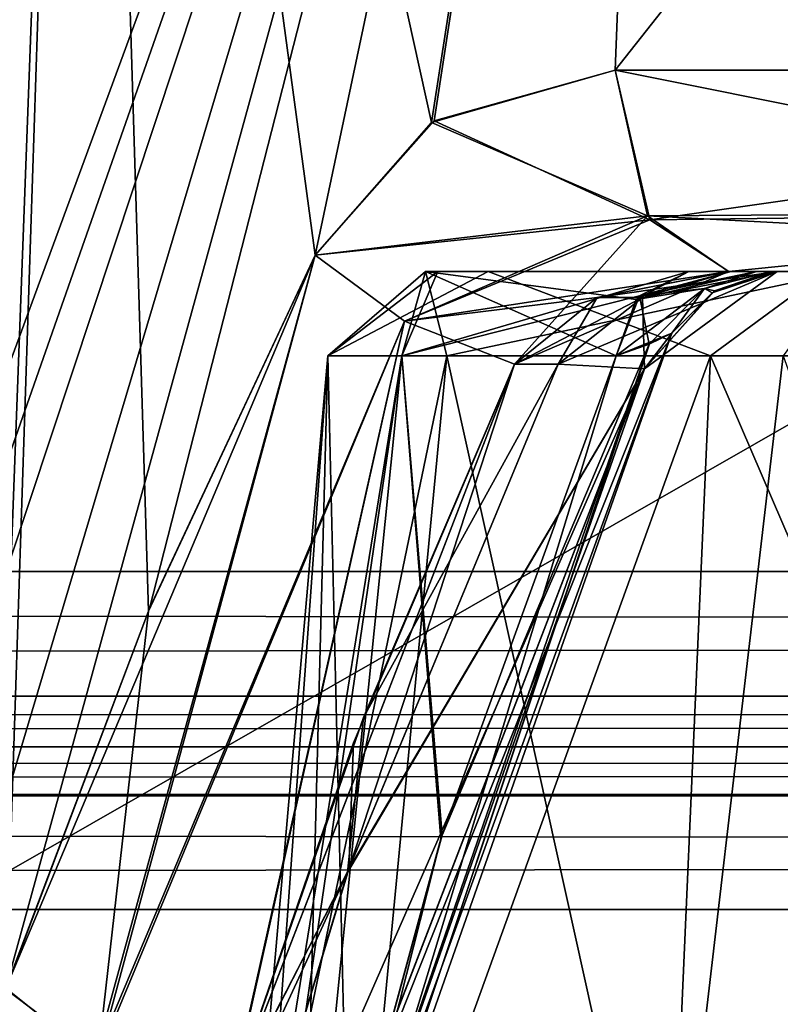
# Model space of a CAD drawing. Header units: inches. Extents: x -10 to 10, y -2.3 to 4.3.
# Tile 528 of 656: x -2.271 to -2.148, y -2.029 to -1.869. Entities that reach past the tile are written whole.
import ezdxf

# ---------------------------------------------------------------- set-up
doc = ezdxf.new("R2010")
doc.units = ezdxf.units.IN
doc.header["$LTSCALE"] = 65.185185
doc.header["$MEASUREMENT"] = 0
for name, color, linetype in [('100', 7, 'CONTINUOUS'), ('123', 7, 'CONTINUOUS'), ('12478', 7, 'CONTINUOUS'), ('12479', 7, 'CONTINUOUS'), ('12502', 7, 'CONTINUOUS'), ('12503', 7, 'CONTINUOUS'), ('28', 7, 'CONTINUOUS'), ('3832', 7, 'CONTINUOUS'), ('3908', 7, 'CONTINUOUS'), ('3909', 7, 'CONTINUOUS'), ('3912', 7, 'CONTINUOUS'), ('3913', 7, 'CONTINUOUS'), ('3914', 7, 'CONTINUOUS'), ('3915', 7, 'CONTINUOUS'), ('3921', 7, 'CONTINUOUS'), ('4267', 7, 'CONTINUOUS'), ('4268', 7, 'CONTINUOUS'), ('4269', 7, 'CONTINUOUS'), ('4270', 7, 'CONTINUOUS'), ('4271', 7, 'CONTINUOUS'), ('4272', 7, 'CONTINUOUS'), ('4273', 7, 'CONTINUOUS'), ('51', 7, 'CONTINUOUS'), ('5982', 7, 'CONTINUOUS'), ('5983', 7, 'CONTINUOUS'), ('5986', 7, 'CONTINUOUS'), ('5987', 7, 'CONTINUOUS'), ('5988', 7, 'CONTINUOUS'), ('5989', 7, 'CONTINUOUS'), ('5990', 7, 'CONTINUOUS'), ('5991', 7, 'CONTINUOUS'), ('5992', 7, 'CONTINUOUS'), ('6287', 7, 'CONTINUOUS'), ('6293', 7, 'CONTINUOUS'), ('6294', 7, 'CONTINUOUS'), ('6295', 7, 'CONTINUOUS'), ('6296', 7, 'CONTINUOUS'), ('8585', 7, 'CONTINUOUS'), ('8594', 7, 'CONTINUOUS')]:
    doc.layers.add(name, color=color, linetype=linetype)

msp = doc.modelspace()

# ---------------------------------------------------------------- linework, layer by layer
at = {"layer": '100', "linetype": 'CONTINUOUS'}
for points in [[(8.075, -1.95857, -4.05149), (8.075, -1.63343, -4.06853), (-8.075, -1.63343, -4.06853), (8.075, -1.95857, -4.05149)], [(8.075, -1.95857, -4.05149), (-8.075, -1.63343, -4.06853), (-8.075, -1.95857, -4.05149), (8.075, -1.95857, -4.05149)]]:
    msp.add_3dface(points, dxfattribs=at)
at = {"layer": '123', "linetype": 'CONTINUOUS'}
for points in [[(8.075, -1.97876, -4.04218), (8.075, -1.95857, -4.05149), (-8.075, -1.97876, -4.04218), (8.075, -1.97876, -4.04218)], [(8.075, -1.95857, -4.05149), (-8.075, -1.95857, -4.05149), (-8.075, -1.97876, -4.04218), (8.075, -1.95857, -4.05149)], [(8.075, -1.987, -4.02153), (8.075, -1.97876, -4.04218), (-8.075, -1.987, -4.02153), (8.075, -1.987, -4.02153)], [(-8.075, -1.987, -4.02153), (8.075, -1.97876, -4.04218), (-8.075, -1.97876, -4.04218), (-8.075, -1.987, -4.02153)]]:
    msp.add_3dface(points, dxfattribs=at)
at = {"layer": '12478', "linetype": 'CONTINUOUS'}
for points in [[(7.49489, -2.01331, 3.76638), (-7.49652, -2.08831, 3.77031), (-7.49489, -2.01331, 3.76638), (7.49489, -2.01331, 3.76638)], [(7.49489, -2.01331, 3.76638), (7.49652, -2.08831, 3.77031), (-7.49652, -2.08831, 3.77031), (7.49489, -2.01331, 3.76638)]]:
    msp.add_3dface(points, dxfattribs=at)
at = {"layer": '12479', "linetype": 'CONTINUOUS'}
for points in [[(-7.49488, -1.987, 3.79134), (7.49489, -1.99447, 3.77352), (-7.49489, -1.99512, 3.7729), (-7.49488, -1.987, 3.79134)], [(-7.49488, -1.987, 3.79134), (7.49488, -1.987, 3.79134), (7.49489, -1.99447, 3.77352), (-7.49488, -1.987, 3.79134)], [(7.49489, -1.99447, 3.77352), (7.49489, -2.01331, 3.76638), (-7.49489, -1.99512, 3.7729), (7.49489, -1.99447, 3.77352)], [(7.49489, -2.01331, 3.76638), (-7.49489, -2.01331, 3.76638), (-7.49489, -1.99512, 3.7729), (7.49489, -2.01331, 3.76638)]]:
    msp.add_3dface(points, dxfattribs=at)
at = {"layer": '12502', "linetype": 'CONTINUOUS'}
for points in [[(-7.49489, -2.01331, -3.76638), (-7.49652, -2.08831, -3.77031), (7.49652, -2.08831, -3.77031), (-7.49489, -2.01331, -3.76638)], [(-7.49489, -2.01331, -3.76638), (7.49652, -2.08831, -3.77031), (7.49489, -2.01331, -3.76638), (-7.49489, -2.01331, -3.76638)]]:
    msp.add_3dface(points, dxfattribs=at)
at = {"layer": '12503', "linetype": 'CONTINUOUS'}
for points in [[(7.49488, -1.987, -3.79134), (-7.49488, -1.987, -3.79134), (-7.49489, -1.99447, -3.77352), (7.49488, -1.987, -3.79134)], [(7.49488, -1.987, -3.79134), (-7.49489, -1.99447, -3.77352), (7.49489, -1.99512, -3.7729), (7.49488, -1.987, -3.79134)], [(-7.49489, -1.99447, -3.77352), (-7.49489, -2.01331, -3.76638), (7.49489, -1.99512, -3.7729), (-7.49489, -1.99447, -3.77352)], [(-7.49489, -2.01331, -3.76638), (7.49489, -2.01331, -3.76638), (7.49489, -1.99512, -3.7729), (-7.49489, -2.01331, -3.76638)]]:
    msp.add_3dface(points, dxfattribs=at)
at = {"layer": '28', "linetype": 'CONTINUOUS'}
for points in [[(8.075, -1.987, -4.02153), (-8.075, -1.987, -4.02153), (8.04453, -1.987, -3.97741), (8.075, -1.987, -4.02153)], [(8.04453, -1.987, -3.97741), (-8.075, -1.987, -4.02153), (7.97221, -1.987, -3.8272), (8.04453, -1.987, -3.97741)], [(7.97221, -1.987, -3.8272), (-8.075, -1.987, -4.02153), (7.49488, -1.987, -3.79134), (7.97221, -1.987, -3.8272)], [(7.49488, -1.987, -3.79134), (-8.075, -1.987, -4.02153), (-7.49488, -1.987, -3.79134), (7.49488, -1.987, -3.79134)], [(-8.075, -1.987, 4.02153), (8.075, -1.987, 4.02153), (-8.04453, -1.987, 3.97741), (-8.075, -1.987, 4.02153)], [(-8.04453, -1.987, 3.97741), (8.075, -1.987, 4.02153), (-7.97221, -1.987, 3.8272), (-8.04453, -1.987, 3.97741)], [(-7.97221, -1.987, 3.8272), (8.075, -1.987, 4.02153), (-7.49488, -1.987, 3.79134), (-7.97221, -1.987, 3.8272)], [(-7.49488, -1.987, 3.79134), (8.075, -1.987, 4.02153), (7.49488, -1.987, 3.79134), (-7.49488, -1.987, 3.79134)]]:
    msp.add_3dface(points, dxfattribs=at)
at = {"layer": '3832', "linetype": 'CONTINUOUS'}
for points in [[(-8.075, -1.95857, 4.05149), (-8.075, -1.63343, 4.06853), (8.075, -1.63343, 4.06853), (-8.075, -1.95857, 4.05149)], [(8.075, -1.95857, 4.05149), (-8.075, -1.95857, 4.05149), (8.075, -1.63343, 4.06853), (8.075, -1.95857, 4.05149)]]:
    msp.add_3dface(points, dxfattribs=at)
at = {"layer": '3908', "linetype": 'CONTINUOUS'}
msp.add_3dface([(-2.25896, -2.03755, -4.48313), (-2.28228, -2.08466, -4.46186), (-2.27329, -2.02604, -4.46951), (-2.25896, -2.03755, -4.48313)], dxfattribs=at)
at = {"layer": '3909', "linetype": 'CONTINUOUS'}
for points in [[(-2.18395, -1.925, -4.53546), (-2.21782, -2.00678, -4.49767), (-2.19098, -1.925, -4.53807), (-2.18395, -1.925, -4.53546)], [(-2.19098, -1.925, -4.53807), (-2.21782, -2.00678, -4.49767), (-2.21704, -1.98635, -4.50996), (-2.19098, -1.925, -4.53807)], [(-2.21782, -2.00678, -4.49767), (-2.23721, -2.04484, -4.48143), (-2.21704, -1.98635, -4.50996), (-2.21782, -2.00678, -4.49767)], [(-2.24504, -2.097, -4.45221), (-2.23721, -2.04484, -4.48143), (-2.21782, -2.00678, -4.49767), (-2.24504, -2.097, -4.45221)]]:
    msp.add_3dface(points, dxfattribs=at)
at = {"layer": '3912', "linetype": 'CONTINUOUS'}
for points in [[(-2.22868, -2.09388, -4.43851), (-2.23565, -2.09641, -4.44664), (-2.16556, -1.92, -4.50418), (-2.22868, -2.09388, -4.43851)], [(-2.16556, -1.92, -4.50418), (-2.23565, -2.09641, -4.44664), (-2.16996, -1.92578, -4.52209), (-2.16556, -1.92, -4.50418)], [(-2.22513, -2.08976, -4.42898), (-2.22868, -2.09388, -4.43851), (-2.16556, -1.92, -4.50418), (-2.22513, -2.08976, -4.42898)], [(-2.16916, -1.92173, -4.49588), (-2.22513, -2.08976, -4.42898), (-2.16556, -1.92, -4.50418), (-2.16916, -1.92173, -4.49588)], [(-2.17457, -1.92369, -4.48784), (-2.22513, -2.08976, -4.42898), (-2.16916, -1.92173, -4.49588), (-2.17457, -1.92369, -4.48784)], [(-2.22513, -2.08976, -4.42898), (-2.17457, -1.92369, -4.48784), (-2.20292, -2.00188, -4.45605), (-2.22513, -2.08976, -4.42898)], [(-2.24504, -2.097, -4.45221), (-2.21782, -2.00678, -4.49767), (-2.16996, -1.92578, -4.52209), (-2.24504, -2.097, -4.45221)], [(-2.23565, -2.09641, -4.44664), (-2.24504, -2.097, -4.45221), (-2.16996, -1.92578, -4.52209), (-2.23565, -2.09641, -4.44664)], [(-2.21782, -2.00678, -4.49767), (-2.18395, -1.925, -4.53546), (-2.16996, -1.92578, -4.52209), (-2.21782, -2.00678, -4.49767)], [(-2.22544, -2.08461, -4.41931), (-2.22513, -2.08976, -4.42898), (-2.20292, -2.00188, -4.45605), (-2.22544, -2.08461, -4.41931)]]:
    msp.add_3dface(points, dxfattribs=at)
at = {"layer": '3913', "linetype": 'CONTINUOUS'}
for points in [[(-2.16278, -1.91, -4.47867), (-2.17129, -1.91457, -4.48529), (-2.15599, -1.91, -4.48951), (-2.16278, -1.91, -4.47867)], [(-2.15599, -1.91, -4.48951), (-2.17129, -1.91457, -4.48529), (-2.15185, -1.91, -4.50071), (-2.15599, -1.91, -4.48951)], [(-2.15185, -1.91, -4.50071), (-2.17129, -1.91457, -4.48529), (-2.16025, -1.91275, -4.50283), (-2.15185, -1.91, -4.50071)], [(-2.17457, -1.92369, -4.48784), (-2.16556, -1.92, -4.50418), (-2.16025, -1.91275, -4.50283), (-2.17457, -1.92369, -4.48784)], [(-2.17129, -1.91457, -4.48529), (-2.17457, -1.92369, -4.48784), (-2.16025, -1.91275, -4.50283), (-2.17129, -1.91457, -4.48529)], [(-2.17457, -1.92369, -4.48784), (-2.16916, -1.92173, -4.49588), (-2.16556, -1.92, -4.50418), (-2.17457, -1.92369, -4.48784)]]:
    msp.add_3dface(points, dxfattribs=at)
at = {"layer": '3914', "linetype": 'CONTINUOUS'}
for points in [[(-2.2212, -1.92369, -4.352), (-2.20922, -1.92369, -4.42381), (-2.20539, -1.91, -4.33351), (-2.2212, -1.92369, -4.352)], [(-2.20194, -1.92369, -4.26172), (-2.2212, -1.92369, -4.352), (-2.20539, -1.91, -4.33351), (-2.20194, -1.92369, -4.26172)], [(-2.20922, -1.92369, -4.42381), (-2.17457, -1.92369, -4.48784), (-2.20539, -1.91, -4.33351), (-2.20922, -1.92369, -4.42381)], [(-2.17457, -1.92369, -4.48784), (-2.17129, -1.91457, -4.48529), (-2.20539, -1.91, -4.33351), (-2.17457, -1.92369, -4.48784)], [(-2.17129, -1.91457, -4.48529), (-2.16278, -1.91, -4.47867), (-2.20539, -1.91, -4.33351), (-2.17129, -1.91457, -4.48529)], [(-2.13754, -1.91, -4.1983), (-2.20194, -1.92369, -4.26172), (-2.20539, -1.91, -4.33351), (-2.13754, -1.91, -4.1983)], [(-2.14751, -1.92369, -4.18717), (-2.20194, -1.92369, -4.26172), (-2.13754, -1.91, -4.1983), (-2.14751, -1.92369, -4.18717)]]:
    msp.add_3dface(points, dxfattribs=at)
at = {"layer": '3915', "linetype": 'CONTINUOUS'}
for points in [[(-2.2212, -1.92369, -4.352), (-2.20194, -1.92369, -4.26172), (-2.23528, -2.08461, -4.352), (-2.2212, -1.92369, -4.352)], [(-2.23281, -2.08461, -4.38601), (-2.2212, -1.92369, -4.352), (-2.23528, -2.08461, -4.352), (-2.23281, -2.08461, -4.38601)], [(-2.23528, -2.08461, -4.352), (-2.20194, -1.92369, -4.26172), (-2.21737, -2.08461, -4.26196), (-2.23528, -2.08461, -4.352)], [(-2.22544, -2.08461, -4.41931), (-2.2212, -1.92369, -4.352), (-2.23281, -2.08461, -4.38601), (-2.22544, -2.08461, -4.41931)], [(-2.22544, -2.08461, -4.41931), (-2.20292, -2.00188, -4.45605), (-2.20922, -1.92369, -4.42381), (-2.22544, -2.08461, -4.41931)], [(-2.22544, -2.08461, -4.41931), (-2.20922, -1.92369, -4.42381), (-2.2212, -1.92369, -4.352), (-2.22544, -2.08461, -4.41931)], [(-2.21737, -2.08461, -4.26196), (-2.20194, -1.92369, -4.26172), (-2.16637, -2.08461, -4.18563), (-2.21737, -2.08461, -4.26196)], [(-2.20292, -2.00188, -4.45605), (-2.17457, -1.92369, -4.48784), (-2.20922, -1.92369, -4.42381), (-2.20292, -2.00188, -4.45605)], [(-2.20194, -1.92369, -4.26172), (-2.14751, -1.92369, -4.18717), (-2.16637, -2.08461, -4.18563), (-2.20194, -1.92369, -4.26172)], [(-2.16637, -2.08461, -4.18563), (-2.14751, -1.92369, -4.18717), (-2.09004, -2.08461, -4.13463), (-2.16637, -2.08461, -4.18563)]]:
    msp.add_3dface(points, dxfattribs=at)
at = {"layer": '3921', "linetype": 'CONTINUOUS'}
for points in [[(-2.16278, -1.91, -4.47867), (-1.79661, -1.91, -4.38594), (-2.20539, -1.91, -4.33351), (-2.16278, -1.91, -4.47867)], [(-1.79661, -1.91, -4.38594), (-1.80474, -1.91, -4.28557), (-2.20539, -1.91, -4.33351), (-1.79661, -1.91, -4.38594)], [(-1.80474, -1.91, -4.28557), (-1.85929, -1.91, -4.20127), (-2.20539, -1.91, -4.33351), (-1.80474, -1.91, -4.28557)], [(-1.85929, -1.91, -4.20127), (-2.13754, -1.91, -4.1983), (-2.20539, -1.91, -4.33351), (-1.85929, -1.91, -4.20127)], [(-2.16278, -1.91, -4.47867), (-2.15599, -1.91, -4.48951), (-1.83722, -1.91, -4.47867), (-2.16278, -1.91, -4.47867)], [(-2.16278, -1.91, -4.47867), (-1.83722, -1.91, -4.47867), (-1.79661, -1.91, -4.38594), (-2.16278, -1.91, -4.47867)], [(-1.84365, -1.91, -4.55292), (-1.85152, -1.91, -4.55), (-2.15633, -1.91, -4.55292), (-1.84365, -1.91, -4.55292)], [(-2.15633, -1.91, -4.55292), (-1.85152, -1.91, -4.55), (-2.14848, -1.91, -4.55001), (-2.15633, -1.91, -4.55292)], [(-2.00003, -1.91, -4.60659), (-1.84365, -1.91, -4.55292), (-2.15633, -1.91, -4.55292), (-2.00003, -1.91, -4.60659)], [(-2.15599, -1.91, -4.48951), (-2.15185, -1.91, -4.50071), (-1.84403, -1.91, -4.48955), (-2.15599, -1.91, -4.48951)], [(-1.83722, -1.91, -4.47867), (-2.15599, -1.91, -4.48951), (-1.84403, -1.91, -4.48955), (-1.83722, -1.91, -4.47867)], [(-2.15185, -1.91, -4.50071), (-1.84815, -1.91, -4.50071), (-1.84403, -1.91, -4.48955), (-2.15185, -1.91, -4.50071)], [(-1.84815, -1.91, -4.50071), (-2.15185, -1.91, -4.50071), (-2.14949, -1.91, -4.52397), (-1.84815, -1.91, -4.50071)], [(-1.85051, -1.91, -4.52356), (-1.84815, -1.91, -4.50071), (-2.14949, -1.91, -4.52397), (-1.85051, -1.91, -4.52356)], [(-1.85152, -1.91, -4.55), (-1.85051, -1.91, -4.52356), (-2.14949, -1.91, -4.52397), (-1.85152, -1.91, -4.55)], [(-2.14848, -1.91, -4.55001), (-1.85152, -1.91, -4.55), (-2.14949, -1.91, -4.52397), (-2.14848, -1.91, -4.55001)]]:
    msp.add_3dface(points, dxfattribs=at)
at = {"layer": '4267', "linetype": 'CONTINUOUS'}
for points in [[(-2.27296, -1.79505, -4.40069), (-2.16515, -1.63239, -4.55673), (-2.28558, -1.9597, -4.41132), (-2.27296, -1.79505, -4.40069)], [(-2.28558, -1.9597, -4.41132), (-2.16515, -1.63239, -4.55673), (-2.28292, -1.96864, -4.42609), (-2.28558, -1.9597, -4.41132)], [(-2.16515, -1.63239, -4.55673), (-2.2795, -1.97737, -4.44065), (-2.28292, -1.96864, -4.42609), (-2.16515, -1.63239, -4.55673)], [(-2.16515, -1.63239, -4.55673), (-2.27407, -1.99798, -4.4612), (-2.2795, -1.97737, -4.44065), (-2.16515, -1.63239, -4.55673)], [(-2.16515, -1.63239, -4.55673), (-2.27329, -2.02604, -4.46951), (-2.27407, -1.99798, -4.4612), (-2.16515, -1.63239, -4.55673)], [(-2.27329, -2.02604, -4.46951), (-2.16515, -1.63239, -4.55673), (-2.25005, -1.9646, -4.50299), (-2.27329, -2.02604, -4.46951)], [(-2.25005, -1.9646, -4.50299), (-2.16515, -1.63239, -4.55673), (-2.22326, -1.90739, -4.5325), (-2.25005, -1.9646, -4.50299)], [(-2.22326, -1.90739, -4.5325), (-2.16515, -1.63239, -4.55673), (-2.20402, -1.88559, -4.55127), (-2.22326, -1.90739, -4.5325)], [(-2.20402, -1.88559, -4.55127), (-2.16515, -1.63239, -4.55673), (-2.1747, -1.87739, -4.57651), (-2.20402, -1.88559, -4.55127)], [(-2.16515, -1.63239, -4.55673), (-1.98132, -1.63239, -4.61437), (-2.1747, -1.87739, -4.57651), (-2.16515, -1.63239, -4.55673)], [(-2.1747, -1.87739, -4.57651), (-1.98132, -1.63239, -4.61437), (-2.00003, -1.87739, -4.63647), (-2.1747, -1.87739, -4.57651)]]:
    msp.add_3dface(points, dxfattribs=at)
at = {"layer": '4268', "linetype": 'CONTINUOUS'}
for points in [[(-2.25896, -2.03755, -4.48313), (-2.27329, -2.02604, -4.46951), (-2.22326, -1.90739, -4.5325), (-2.25896, -2.03755, -4.48313)], [(-2.27329, -2.02604, -4.46951), (-2.25005, -1.9646, -4.50299), (-2.22326, -1.90739, -4.5325), (-2.27329, -2.02604, -4.46951)], [(-2.25896, -2.03755, -4.48313), (-2.22326, -1.90739, -4.5325), (-2.20882, -1.91803, -4.54125), (-2.25896, -2.03755, -4.48313)], [(-2.23721, -2.04484, -4.48143), (-2.25896, -2.03755, -4.48313), (-2.20882, -1.91803, -4.54125), (-2.23721, -2.04484, -4.48143)], [(-2.19098, -1.925, -4.53807), (-2.23721, -2.04484, -4.48143), (-2.20882, -1.91803, -4.54125), (-2.19098, -1.925, -4.53807)], [(-2.23721, -2.04484, -4.48143), (-2.19098, -1.925, -4.53807), (-2.21704, -1.98635, -4.50996), (-2.23721, -2.04484, -4.48143)]]:
    msp.add_3dface(points, dxfattribs=at)
at = {"layer": '4269', "linetype": 'CONTINUOUS'}
for points in [[(-2.20402, -1.88559, -4.55127), (-2.1747, -1.87739, -4.57651), (-2.16909, -1.90166, -4.5693), (-2.20402, -1.88559, -4.55127)], [(-2.22326, -1.90739, -4.5325), (-2.20402, -1.88559, -4.55127), (-2.16909, -1.90166, -4.5693), (-2.22326, -1.90739, -4.5325)], [(-2.20882, -1.91803, -4.54125), (-2.22326, -1.90739, -4.5325), (-2.16909, -1.90166, -4.5693), (-2.20882, -1.91803, -4.54125)], [(-2.15633, -1.91, -4.55292), (-2.20882, -1.91803, -4.54125), (-2.16909, -1.90166, -4.5693), (-2.15633, -1.91, -4.55292)], [(-2.20882, -1.91803, -4.54125), (-2.15633, -1.91, -4.55292), (-2.17764, -1.91422, -4.54446), (-2.20882, -1.91803, -4.54125)], [(-2.19098, -1.925, -4.53807), (-2.20882, -1.91803, -4.54125), (-2.17764, -1.91422, -4.54446), (-2.19098, -1.925, -4.53807)]]:
    msp.add_3dface(points, dxfattribs=at)
at = {"layer": '4270', "linetype": 'CONTINUOUS'}
for points in [[(-2.17764, -1.91422, -4.54446), (-2.15633, -1.91, -4.55292), (-2.17029, -1.9142, -4.54177), (-2.17764, -1.91422, -4.54446)], [(-2.15633, -1.91, -4.55292), (-2.14848, -1.91, -4.55001), (-2.17029, -1.9142, -4.54177), (-2.15633, -1.91, -4.55292)], [(-2.18395, -1.925, -4.53546), (-2.19098, -1.925, -4.53807), (-2.17764, -1.91422, -4.54446), (-2.18395, -1.925, -4.53546)], [(-2.18395, -1.925, -4.53546), (-2.17764, -1.91422, -4.54446), (-2.17029, -1.9142, -4.54177), (-2.18395, -1.925, -4.53546)]]:
    msp.add_3dface(points, dxfattribs=at)
at = {"layer": '4271', "linetype": 'CONTINUOUS'}
for points in [[(-2.16996, -1.92578, -4.52209), (-2.18395, -1.925, -4.53546), (-2.14848, -1.91, -4.55001), (-2.16996, -1.92578, -4.52209)], [(-2.14848, -1.91, -4.55001), (-2.18395, -1.925, -4.53546), (-2.17029, -1.9142, -4.54177), (-2.14848, -1.91, -4.55001)], [(-2.16996, -1.92578, -4.52209), (-2.14848, -1.91, -4.55001), (-2.15904, -1.91346, -4.52481), (-2.16996, -1.92578, -4.52209)], [(-2.16556, -1.92, -4.50418), (-2.16996, -1.92578, -4.52209), (-2.15904, -1.91346, -4.52481), (-2.16556, -1.92, -4.50418)]]:
    msp.add_3dface(points, dxfattribs=at)
at = {"layer": '4272', "linetype": 'CONTINUOUS'}
for points in [[(-2.15185, -1.91, -4.50071), (-2.16025, -1.91275, -4.50283), (-2.14949, -1.91, -4.52397), (-2.15185, -1.91, -4.50071)], [(-2.14949, -1.91, -4.52397), (-2.16025, -1.91275, -4.50283), (-2.15904, -1.91346, -4.52481), (-2.14949, -1.91, -4.52397)], [(-2.14848, -1.91, -4.55001), (-2.14949, -1.91, -4.52397), (-2.15904, -1.91346, -4.52481), (-2.14848, -1.91, -4.55001)], [(-2.16025, -1.91275, -4.50283), (-2.16556, -1.92, -4.50418), (-2.15904, -1.91346, -4.52481), (-2.16025, -1.91275, -4.50283)]]:
    msp.add_3dface(points, dxfattribs=at)
at = {"layer": '4273', "linetype": 'CONTINUOUS'}
for points in [[(-2.1747, -1.87739, -4.57651), (-2.00003, -1.87739, -4.63647), (-2.16909, -1.90166, -4.5693), (-2.1747, -1.87739, -4.57651)], [(-2.16909, -1.90166, -4.5693), (-2.00003, -1.87739, -4.63647), (-2.0605, -1.90027, -4.62201), (-2.16909, -1.90166, -4.5693)], [(-2.15633, -1.91, -4.55292), (-2.16909, -1.90166, -4.5693), (-2.0605, -1.90027, -4.62201), (-2.15633, -1.91, -4.55292)], [(-2.00003, -1.91, -4.60659), (-2.15633, -1.91, -4.55292), (-2.0605, -1.90027, -4.62201), (-2.00003, -1.91, -4.60659)]]:
    msp.add_3dface(points, dxfattribs=at)
at = {"layer": '51', "linetype": 'CONTINUOUS'}
for points in [[(-8.075, -1.97876, 4.04218), (-8.075, -1.95857, 4.05149), (8.075, -1.97876, 4.04218), (-8.075, -1.97876, 4.04218)], [(8.075, -1.97876, 4.04218), (-8.075, -1.95857, 4.05149), (8.075, -1.95857, 4.05149), (8.075, -1.97876, 4.04218)], [(8.075, -1.987, 4.02153), (-8.075, -1.987, 4.02153), (-8.075, -1.97876, 4.04218), (8.075, -1.987, 4.02153)], [(8.075, -1.987, 4.02153), (-8.075, -1.97876, 4.04218), (8.075, -1.97876, 4.04218), (8.075, -1.987, 4.02153)]]:
    msp.add_3dface(points, dxfattribs=at)
at = {"layer": '5982', "linetype": 'CONTINUOUS'}
for points in [[(-2.2212, -1.92369, 4.352), (-2.15927, -1.92369, 4.19851), (-2.19526, -1.91, 4.28557), (-2.2212, -1.92369, 4.352)], [(-2.20922, -1.92369, 4.42381), (-2.2212, -1.92369, 4.352), (-2.20339, -1.91, 4.38594), (-2.20922, -1.92369, 4.42381)], [(-2.20339, -1.91, 4.38594), (-2.2212, -1.92369, 4.352), (-2.19526, -1.91, 4.28557), (-2.20339, -1.91, 4.38594)], [(-2.17078, -1.91394, 4.48489), (-2.20922, -1.92369, 4.42381), (-2.16278, -1.91, 4.47867), (-2.17078, -1.91394, 4.48489)], [(-2.16278, -1.91, 4.47867), (-2.20922, -1.92369, 4.42381), (-2.20339, -1.91, 4.38594), (-2.16278, -1.91, 4.47867)], [(-2.19526, -1.91, 4.28557), (-2.15927, -1.92369, 4.19851), (-2.14071, -1.91, 4.20127), (-2.19526, -1.91, 4.28557)], [(-2.15927, -1.92369, 4.19851), (-2.00817, -1.92369, 4.13095), (-2.14071, -1.91, 4.20127), (-2.15927, -1.92369, 4.19851)], [(-2.17457, -1.92369, 4.48784), (-2.20922, -1.92369, 4.42381), (-2.17078, -1.91394, 4.48489), (-2.17457, -1.92369, 4.48784)]]:
    msp.add_3dface(points, dxfattribs=at)
at = {"layer": '5983', "linetype": 'CONTINUOUS'}
for points in [[(-2.2212, -1.92369, 4.352), (-2.20922, -1.92369, 4.42381), (-2.23528, -2.08461, 4.352), (-2.2212, -1.92369, 4.352)], [(-2.21737, -2.08461, 4.26196), (-2.2212, -1.92369, 4.352), (-2.23528, -2.08461, 4.352), (-2.21737, -2.08461, 4.26196)], [(-2.23528, -2.08461, 4.352), (-2.20922, -1.92369, 4.42381), (-2.23281, -2.08461, 4.38601), (-2.23528, -2.08461, 4.352)], [(-2.23281, -2.08461, 4.38601), (-2.20922, -1.92369, 4.42381), (-2.22544, -2.08461, 4.41931), (-2.23281, -2.08461, 4.38601)], [(-2.22544, -2.08461, 4.41931), (-2.20922, -1.92369, 4.42381), (-2.20273, -2.00129, 4.4563), (-2.22544, -2.08461, 4.41931)], [(-2.15927, -1.92369, 4.19851), (-2.2212, -1.92369, 4.352), (-2.21737, -2.08461, 4.26196), (-2.15927, -1.92369, 4.19851)], [(-2.16637, -2.08461, 4.18563), (-2.15927, -1.92369, 4.19851), (-2.21737, -2.08461, 4.26196), (-2.16637, -2.08461, 4.18563)], [(-2.20922, -1.92369, 4.42381), (-2.17457, -1.92369, 4.48784), (-2.20273, -2.00129, 4.4563), (-2.20922, -1.92369, 4.42381)], [(-2.09004, -2.08461, 4.13463), (-2.15927, -1.92369, 4.19851), (-2.16637, -2.08461, 4.18563), (-2.09004, -2.08461, 4.13463)], [(-2.00817, -1.92369, 4.13095), (-2.15927, -1.92369, 4.19851), (-2.09004, -2.08461, 4.13463), (-2.00817, -1.92369, 4.13095)]]:
    msp.add_3dface(points, dxfattribs=at)
at = {"layer": '5986', "linetype": 'CONTINUOUS'}
for points in [[(-2.22868, -2.09388, 4.43851), (-2.22513, -2.08976, 4.42898), (-2.16556, -1.92, 4.50418), (-2.22868, -2.09388, 4.43851)], [(-2.22868, -2.09388, 4.43851), (-2.16556, -1.92, 4.50418), (-2.16997, -1.92578, 4.52211), (-2.22868, -2.09388, 4.43851)], [(-2.16556, -1.92, 4.50418), (-2.22513, -2.08976, 4.42898), (-2.16921, -1.92175, 4.49579), (-2.16556, -1.92, 4.50418)], [(-2.22544, -2.08461, 4.41931), (-2.20273, -2.00129, 4.4563), (-2.16921, -1.92175, 4.49579), (-2.22544, -2.08461, 4.41931)], [(-2.22513, -2.08976, 4.42898), (-2.22544, -2.08461, 4.41931), (-2.16921, -1.92175, 4.49579), (-2.22513, -2.08976, 4.42898)], [(-2.20273, -2.00129, 4.4563), (-2.17457, -1.92369, 4.48784), (-2.16921, -1.92175, 4.49579), (-2.20273, -2.00129, 4.4563)], [(-2.24504, -2.097, 4.45221), (-2.23562, -2.0964, 4.44662), (-2.16997, -1.92578, 4.52211), (-2.24504, -2.097, 4.45221)], [(-2.21802, -2.00733, 4.49741), (-2.24504, -2.097, 4.45221), (-2.16997, -1.92578, 4.52211), (-2.21802, -2.00733, 4.49741)], [(-2.23562, -2.0964, 4.44662), (-2.22868, -2.09388, 4.43851), (-2.16997, -1.92578, 4.52211), (-2.23562, -2.0964, 4.44662)], [(-2.18395, -1.925, 4.53546), (-2.21802, -2.00733, 4.49741), (-2.16997, -1.92578, 4.52211), (-2.18395, -1.925, 4.53546)]]:
    msp.add_3dface(points, dxfattribs=at)
at = {"layer": '5987', "linetype": 'CONTINUOUS'}
for points in [[(-2.17078, -1.91394, 4.48489), (-2.16278, -1.91, 4.47867), (-2.15597, -1.91, 4.48955), (-2.17078, -1.91394, 4.48489)], [(-2.16025, -1.91275, 4.50283), (-2.17078, -1.91394, 4.48489), (-2.15185, -1.91, 4.50071), (-2.16025, -1.91275, 4.50283)], [(-2.15185, -1.91, 4.50071), (-2.17078, -1.91394, 4.48489), (-2.15597, -1.91, 4.48955), (-2.15185, -1.91, 4.50071)], [(-2.16921, -1.92175, 4.49579), (-2.17078, -1.91394, 4.48489), (-2.16025, -1.91275, 4.50283), (-2.16921, -1.92175, 4.49579)], [(-2.16556, -1.92, 4.50418), (-2.16921, -1.92175, 4.49579), (-2.16025, -1.91275, 4.50283), (-2.16556, -1.92, 4.50418)], [(-2.17457, -1.92369, 4.48784), (-2.17078, -1.91394, 4.48489), (-2.16921, -1.92175, 4.49579), (-2.17457, -1.92369, 4.48784)]]:
    msp.add_3dface(points, dxfattribs=at)
at = {"layer": '5988', "linetype": 'CONTINUOUS'}
for points in [[(-2.16025, -1.91275, 4.50283), (-2.15185, -1.91, 4.50071), (-2.14949, -1.91, 4.52356), (-2.16025, -1.91275, 4.50283)], [(-2.15862, -1.91313, 4.52617), (-2.16025, -1.91275, 4.50283), (-2.14949, -1.91, 4.52356), (-2.15862, -1.91313, 4.52617)], [(-2.14848, -1.91, 4.55), (-2.15862, -1.91313, 4.52617), (-2.14949, -1.91, 4.52356), (-2.14848, -1.91, 4.55)], [(-2.16556, -1.92, 4.50418), (-2.16025, -1.91275, 4.50283), (-2.15862, -1.91313, 4.52617), (-2.16556, -1.92, 4.50418)]]:
    msp.add_3dface(points, dxfattribs=at)
at = {"layer": '5989', "linetype": 'CONTINUOUS'}
for points in [[(-1.83722, -1.91, 4.47867), (-2.16278, -1.91, 4.47867), (-2.20339, -1.91, 4.38594), (-1.83722, -1.91, 4.47867)], [(-1.83722, -1.91, 4.47867), (-2.20339, -1.91, 4.38594), (-1.79461, -1.91, 4.33351), (-1.83722, -1.91, 4.47867)], [(-2.20339, -1.91, 4.38594), (-2.19526, -1.91, 4.28557), (-1.79461, -1.91, 4.33351), (-2.20339, -1.91, 4.38594)], [(-2.19526, -1.91, 4.28557), (-2.14071, -1.91, 4.20127), (-1.79461, -1.91, 4.33351), (-2.19526, -1.91, 4.28557)], [(-1.83722, -1.91, 4.47867), (-1.84401, -1.91, 4.48951), (-2.16278, -1.91, 4.47867), (-1.83722, -1.91, 4.47867)], [(-2.16278, -1.91, 4.47867), (-1.84401, -1.91, 4.48951), (-2.15597, -1.91, 4.48955), (-2.16278, -1.91, 4.47867)], [(-2.15635, -1.91, 4.55292), (-2.14848, -1.91, 4.55), (-1.84367, -1.91, 4.55292), (-2.15635, -1.91, 4.55292)], [(-1.99997, -1.91, 4.60659), (-2.15635, -1.91, 4.55292), (-1.84367, -1.91, 4.55292), (-1.99997, -1.91, 4.60659)], [(-1.84401, -1.91, 4.48951), (-1.84815, -1.91, 4.50071), (-2.15597, -1.91, 4.48955), (-1.84401, -1.91, 4.48951)], [(-1.84815, -1.91, 4.50071), (-2.15185, -1.91, 4.50071), (-2.15597, -1.91, 4.48955), (-1.84815, -1.91, 4.50071)], [(-2.15185, -1.91, 4.50071), (-1.84815, -1.91, 4.50071), (-1.85051, -1.91, 4.52397), (-2.15185, -1.91, 4.50071)], [(-2.14949, -1.91, 4.52356), (-2.15185, -1.91, 4.50071), (-1.85051, -1.91, 4.52397), (-2.14949, -1.91, 4.52356)], [(-2.14848, -1.91, 4.55), (-2.14949, -1.91, 4.52356), (-1.85051, -1.91, 4.52397), (-2.14848, -1.91, 4.55)], [(-1.84367, -1.91, 4.55292), (-2.14848, -1.91, 4.55), (-1.85152, -1.91, 4.55001), (-1.84367, -1.91, 4.55292)], [(-1.85152, -1.91, 4.55001), (-2.14848, -1.91, 4.55), (-1.85051, -1.91, 4.52397), (-1.85152, -1.91, 4.55001)]]:
    msp.add_3dface(points, dxfattribs=at)
at = {"layer": '5990', "linetype": 'CONTINUOUS'}
for points in [[(-2.14848, -1.91, 4.55), (-2.15635, -1.91, 4.55292), (-2.17764, -1.91422, 4.54446), (-2.14848, -1.91, 4.55)], [(-2.17029, -1.9142, 4.54178), (-2.14848, -1.91, 4.55), (-2.17764, -1.91422, 4.54446), (-2.17029, -1.9142, 4.54178)], [(-2.18395, -1.925, 4.53546), (-2.17029, -1.9142, 4.54178), (-2.19098, -1.925, 4.53807), (-2.18395, -1.925, 4.53546)], [(-2.19098, -1.925, 4.53807), (-2.17029, -1.9142, 4.54178), (-2.17764, -1.91422, 4.54446), (-2.19098, -1.925, 4.53807)]]:
    msp.add_3dface(points, dxfattribs=at)
at = {"layer": '5991', "linetype": 'CONTINUOUS'}
for points in [[(-2.16997, -1.92578, 4.52211), (-2.14848, -1.91, 4.55), (-2.17029, -1.9142, 4.54178), (-2.16997, -1.92578, 4.52211)], [(-2.16997, -1.92578, 4.52211), (-2.15862, -1.91313, 4.52617), (-2.14848, -1.91, 4.55), (-2.16997, -1.92578, 4.52211)], [(-2.18395, -1.925, 4.53546), (-2.16997, -1.92578, 4.52211), (-2.17029, -1.9142, 4.54178), (-2.18395, -1.925, 4.53546)], [(-2.16997, -1.92578, 4.52211), (-2.16556, -1.92, 4.50418), (-2.15862, -1.91313, 4.52617), (-2.16997, -1.92578, 4.52211)]]:
    msp.add_3dface(points, dxfattribs=at)
at = {"layer": '5992', "linetype": 'CONTINUOUS'}
for points in [[(-2.21802, -2.00733, 4.49741), (-2.18395, -1.925, 4.53546), (-2.21543, -1.98224, 4.51189), (-2.21802, -2.00733, 4.49741)], [(-2.18395, -1.925, 4.53546), (-2.19098, -1.925, 4.53807), (-2.21543, -1.98224, 4.51189), (-2.18395, -1.925, 4.53546)], [(-2.23691, -2.04397, 4.48186), (-2.21802, -2.00733, 4.49741), (-2.21543, -1.98224, 4.51189), (-2.23691, -2.04397, 4.48186)], [(-2.24504, -2.097, 4.45221), (-2.21802, -2.00733, 4.49741), (-2.24797, -2.07214, 4.46861), (-2.24504, -2.097, 4.45221)], [(-2.24797, -2.07214, 4.46861), (-2.21802, -2.00733, 4.49741), (-2.23691, -2.04397, 4.48186), (-2.24797, -2.07214, 4.46861)]]:
    msp.add_3dface(points, dxfattribs=at)
at = {"layer": '6287', "linetype": 'CONTINUOUS'}
for points in [[(-2.26039, -1.63239, 4.38927), (-2.27296, -1.79507, 4.40071), (-2.28292, -1.96865, 4.42609), (-2.26039, -1.63239, 4.38927)], [(-2.26039, -1.63239, 4.38927), (-2.28292, -1.96865, 4.42609), (-2.2795, -1.97737, 4.44065), (-2.26039, -1.63239, 4.38927)], [(-2.26039, -1.63239, 4.38927), (-2.2795, -1.97737, 4.44065), (-2.27401, -1.99839, 4.46144), (-2.26039, -1.63239, 4.38927)], [(-2.2733, -2.02619, 4.46952), (-2.26039, -1.63239, 4.38927), (-2.27401, -1.99839, 4.46144), (-2.2733, -2.02619, 4.46952)], [(-2.25022, -1.96499, 4.50279), (-2.26039, -1.63239, 4.38927), (-2.2733, -2.02619, 4.46952), (-2.25022, -1.96499, 4.50279)], [(-2.16515, -1.63239, 4.55673), (-2.26039, -1.63239, 4.38927), (-2.20446, -1.88588, 4.55086), (-2.16515, -1.63239, 4.55673)], [(-2.20446, -1.88588, 4.55086), (-2.26039, -1.63239, 4.38927), (-2.22326, -1.90739, 4.5325), (-2.20446, -1.88588, 4.55086)], [(-2.22326, -1.90739, 4.5325), (-2.26039, -1.63239, 4.38927), (-2.25022, -1.96499, 4.50279), (-2.22326, -1.90739, 4.5325)], [(-2.1747, -1.87739, 4.57651), (-2.16515, -1.63239, 4.55673), (-2.20446, -1.88588, 4.55086), (-2.1747, -1.87739, 4.57651)], [(-1.99997, -1.87739, 4.63647), (-2.16515, -1.63239, 4.55673), (-2.1747, -1.87739, 4.57651), (-1.99997, -1.87739, 4.63647)], [(-1.98132, -1.63239, 4.61437), (-2.16515, -1.63239, 4.55673), (-1.99997, -1.87739, 4.63647), (-1.98132, -1.63239, 4.61437)]]:
    msp.add_3dface(points, dxfattribs=at)
at = {"layer": '6293', "linetype": 'CONTINUOUS'}
for points in [[(-1.99997, -1.87739, 4.63647), (-2.1747, -1.87739, 4.57651), (-2.0605, -1.90027, 4.62201), (-1.99997, -1.87739, 4.63647)], [(-2.0605, -1.90027, 4.62201), (-2.1747, -1.87739, 4.57651), (-2.1695, -1.901, 4.56983), (-2.0605, -1.90027, 4.62201)], [(-1.99997, -1.91, 4.60659), (-2.0605, -1.90027, 4.62201), (-2.1695, -1.901, 4.56983), (-1.99997, -1.91, 4.60659)], [(-2.15635, -1.91, 4.55292), (-1.99997, -1.91, 4.60659), (-2.1695, -1.901, 4.56983), (-2.15635, -1.91, 4.55292)]]:
    msp.add_3dface(points, dxfattribs=at)
at = {"layer": '6294', "linetype": 'CONTINUOUS'}
for points in [[(-2.1747, -1.87739, 4.57651), (-2.20446, -1.88588, 4.55086), (-2.1695, -1.901, 4.56983), (-2.1747, -1.87739, 4.57651)], [(-2.20446, -1.88588, 4.55086), (-2.22326, -1.90739, 4.5325), (-2.1695, -1.901, 4.56983), (-2.20446, -1.88588, 4.55086)], [(-2.1695, -1.901, 4.56983), (-2.22326, -1.90739, 4.5325), (-2.20882, -1.91803, 4.54125), (-2.1695, -1.901, 4.56983)], [(-2.19098, -1.925, 4.53807), (-2.1695, -1.901, 4.56983), (-2.20882, -1.91803, 4.54125), (-2.19098, -1.925, 4.53807)], [(-2.19098, -1.925, 4.53807), (-2.15635, -1.91, 4.55292), (-2.1695, -1.901, 4.56983), (-2.19098, -1.925, 4.53807)], [(-2.15635, -1.91, 4.55292), (-2.19098, -1.925, 4.53807), (-2.17764, -1.91422, 4.54446), (-2.15635, -1.91, 4.55292)]]:
    msp.add_3dface(points, dxfattribs=at)
at = {"layer": '6295', "linetype": 'CONTINUOUS'}
for points in [[(-2.22326, -1.90739, 4.5325), (-2.25022, -1.96499, 4.50279), (-2.25842, -2.03748, 4.48342), (-2.22326, -1.90739, 4.5325)], [(-2.20882, -1.91803, 4.54125), (-2.22326, -1.90739, 4.5325), (-2.25842, -2.03748, 4.48342), (-2.20882, -1.91803, 4.54125)], [(-2.23691, -2.04397, 4.48186), (-2.20882, -1.91803, 4.54125), (-2.25842, -2.03748, 4.48342), (-2.23691, -2.04397, 4.48186)], [(-2.23691, -2.04397, 4.48186), (-2.19098, -1.925, 4.53807), (-2.20882, -1.91803, 4.54125), (-2.23691, -2.04397, 4.48186)], [(-2.19098, -1.925, 4.53807), (-2.23691, -2.04397, 4.48186), (-2.21543, -1.98224, 4.51189), (-2.19098, -1.925, 4.53807)], [(-2.25022, -1.96499, 4.50279), (-2.2733, -2.02619, 4.46952), (-2.25842, -2.03748, 4.48342), (-2.25022, -1.96499, 4.50279)]]:
    msp.add_3dface(points, dxfattribs=at)
at = {"layer": '6296', "linetype": 'CONTINUOUS'}
msp.add_3dface([(-2.2733, -2.02619, 4.46952), (-2.2757, -2.08944, 4.46286), (-2.25842, -2.03748, 4.48342), (-2.2733, -2.02619, 4.46952)], dxfattribs=at)
at = {"layer": '8585', "linetype": 'CONTINUOUS'}
for points in [[(-2.79289, 0.895, 13.9861), (2.79289, 0.895, 13.9861), (-2.79289, -2.305, 13.9861), (-2.79289, 0.895, 13.9861)], [(-2.79289, -2.305, 13.9861), (2.79289, 0.895, 13.9861), (2.79289, -2.305, 13.9861), (-2.79289, -2.305, 13.9861)]]:
    msp.add_3dface(points, dxfattribs=at)
at = {"layer": '8594', "linetype": 'CONTINUOUS'}
for points in [[(-2.79289, -2.305, 14.1431), (2.79289, -2.305, 14.1431), (-2.79289, 0.895, 14.1431), (-2.79289, -2.305, 14.1431)], [(-2.79289, 0.895, 14.1431), (2.79289, -2.305, 14.1431), (2.79289, 0.895, 14.1431), (-2.79289, 0.895, 14.1431)]]:
    msp.add_3dface(points, dxfattribs=at)

doc.saveas('drawing.dxf')
